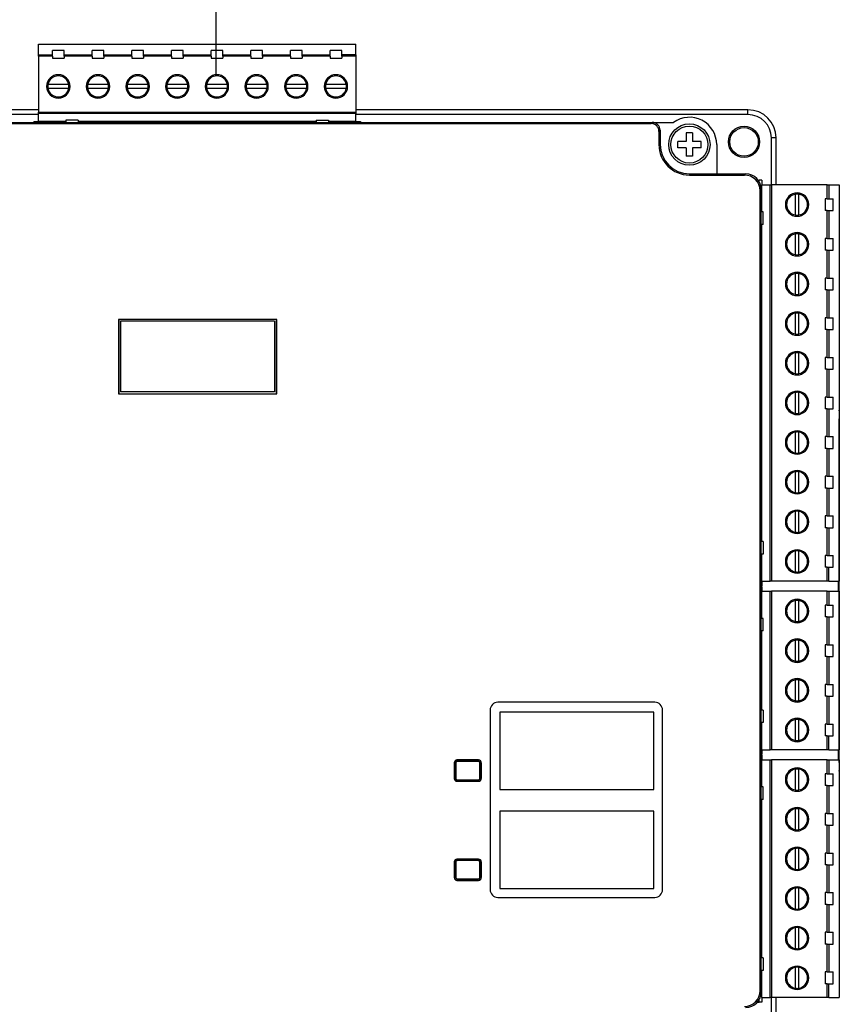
# Model space of a CAD drawing. Header units: millimetres. Extents: x -7023 to 53801, y 9849 to 33561.
# Tile 475 of 537: x 29384 to 29488, y 27009 to 27134. Entities that reach past the tile are written whole.
import ezdxf

# ---------------------------------------------------------------- set-up
doc = ezdxf.new("R2010")
doc.units = ezdxf.units.MM
doc.layers.add('IE_SKD', color=6, linetype='Continuous')

# ---------------------------------------------------------------- blocks, each defined once
blk = doc.blocks.new('Modul kontroli HID X100')
at = {"layer": 'IE_SKD', "linetype": 'Continuous', "lineweight": 25}
for p, q in [((-24081.05, -33184.7), (-24040.41, -33184.7)), ((-24081.05, -33186.05), (-24081.05, -33184.7)), ((-24040.41, -33186.05), (-24040.41, -33184.7)), ((-24081.05, -33186.05), (-24079.26, -33186.05)), ((-24081.05, -33186.23), (-24081.05, -33186.05)), ((-24077.76, -33185.5), (-24079.26, -33185.5)), ((-24079.26, -33186.05), (-24079.26, -33185.5)), ((-24079.26, -33186.23), (-24079.26, -33186.05)), ((-24077.76, -33186.05), (-24077.76, -33185.5)), ((-24077.76, -33186.23), (-24077.76, -33186.05)), ((-24077.76, -33186.05), (-24074.18, -33186.05)), ((-24072.68, -33185.5), (-24074.18, -33185.5)), ((-24074.18, -33186.05), (-24074.18, -33185.5)), ((-24074.18, -33186.23), (-24074.18, -33186.05)), ((-24072.68, -33186.05), (-24072.68, -33185.5)), ((-24072.68, -33186.23), (-24072.68, -33186.05)), ((-24072.68, -33186.05), (-24069.1, -33186.05)), ((-24067.6, -33185.5), (-24069.1, -33185.5)), ((-24069.1, -33186.05), (-24069.1, -33185.5)), ((-24069.1, -33186.23), (-24069.1, -33186.05)), ((-24067.6, -33186.05), (-24067.6, -33185.5)), ((-24067.6, -33186.05), (-24064.02, -33186.05)), ((-24067.6, -33186.23), (-24067.6, -33186.05)), ((-24062.52, -33185.5), (-24064.02, -33185.5)), ((-24064.02, -33186.05), (-24064.02, -33185.5)), ((-24064.02, -33186.23), (-24064.02, -33186.05)), ((-24062.52, -33186.05), (-24062.52, -33185.5)), ((-24062.52, -33186.23), (-24062.52, -33186.05)), ((-24062.52, -33186.05), (-24058.94, -33186.05)), ((-24057.44, -33185.5), (-24058.94, -33185.5)), ((-24058.94, -33186.05), (-24058.94, -33185.5)), ((-24058.94, -33186.23), (-24058.94, -33186.05)), ((-24057.44, -33186.05), (-24057.44, -33185.5)), ((-24057.44, -33186.23), (-24057.44, -33186.05)), ((-24057.44, -33186.05), (-24053.86, -33186.05)), ((-24052.36, -33185.5), (-24053.86, -33185.5)), ((-24053.86, -33186.05), (-24053.86, -33185.5)), ((-24053.86, -33186.23), (-24053.86, -33186.05)), ((-24052.36, -33186.05), (-24052.36, -33185.5)), ((-24052.36, -33186.05), (-24048.78, -33186.05)), ((-24052.36, -33186.23), (-24052.36, -33186.05)), ((-24047.28, -33185.5), (-24048.78, -33185.5)), ((-24048.78, -33186.05), (-24048.78, -33185.5)), ((-24048.78, -33186.23), (-24048.78, -33186.05)), ((-24047.28, -33186.05), (-24047.28, -33185.5)), ((-24047.28, -33186.23), (-24047.28, -33186.05)), ((-24047.28, -33186.05), (-24043.7, -33186.05)), ((-24042.2, -33185.5), (-24043.7, -33185.5)), ((-24043.7, -33186.05), (-24043.7, -33185.5)), ((-24043.7, -33186.23), (-24043.7, -33186.05)), ((-24042.2, -33186.05), (-24042.2, -33185.5)), ((-24042.2, -33186.23), (-24042.2, -33186.05)), ((-24040.41, -33186.05), (-24042.2, -33186.05)), ((-24040.41, -33186.05), (-24040.41, -33186.23)), ((-24081.05, -33186.23), (-24081.05, -33193.38)), ((-24079.26, -33186.23), (-24081.05, -33186.23)), ((-24079.26, -33186.23), (-24079.26, -33186.5)), ((-24079.26, -33186.5), (-24077.76, -33186.5)), ((-24077.76, -33186.23), (-24077.76, -33186.5)), ((-24074.18, -33186.23), (-24077.76, -33186.23)), ((-24074.18, -33186.23), (-24074.18, -33186.5)), ((-24074.18, -33186.5), (-24072.68, -33186.5)), ((-24072.68, -33186.23), (-24072.68, -33186.5)), ((-24069.1, -33186.23), (-24072.68, -33186.23)), ((-24069.1, -33186.23), (-24069.1, -33186.5)), ((-24069.1, -33186.5), (-24067.6, -33186.5)), ((-24067.6, -33186.23), (-24067.6, -33186.5)), ((-24064.02, -33186.23), (-24067.6, -33186.23)), ((-24064.02, -33186.23), (-24064.02, -33186.5)), ((-24064.02, -33186.5), (-24062.52, -33186.5)), ((-24062.52, -33186.23), (-24062.52, -33186.5)), ((-24058.94, -33186.23), (-24062.52, -33186.23)), ((-24058.94, -33186.23), (-24058.94, -33186.5)), ((-24058.94, -33186.5), (-24057.44, -33186.5)), ((-24057.44, -33186.23), (-24057.44, -33186.5)), ((-24053.86, -33186.23), (-24057.44, -33186.23)), ((-24053.86, -33186.23), (-24053.86, -33186.5)), ((-24053.86, -33186.5), (-24052.36, -33186.5)), ((-24052.36, -33186.23), (-24052.36, -33186.5)), ((-24048.78, -33186.23), (-24052.36, -33186.23)), ((-24048.78, -33186.23), (-24048.78, -33186.5)), ((-24048.78, -33186.5), (-24047.28, -33186.5)), ((-24047.28, -33186.23), (-24047.28, -33186.5)), ((-24043.7, -33186.23), (-24047.28, -33186.23)), ((-24043.7, -33186.23), (-24043.7, -33186.5)), ((-24043.7, -33186.5), (-24042.2, -33186.5)), ((-24042.2, -33186.23), (-24042.2, -33186.5)), ((-24040.41, -33186.23), (-24042.2, -33186.23)), ((-24040.41, -33186.23), (-24040.41, -33193.38)), ((-24077.18, -33189.87), (-24079.84, -33189.87)), ((-24072.1, -33189.87), (-24074.76, -33189.87)), ((-24067.02, -33189.87), (-24069.68, -33189.87)), ((-24061.94, -33189.87), (-24064.6, -33189.87)), ((-24056.86, -33189.87), (-24059.52, -33189.87)), ((-24051.78, -33189.87), (-24054.44, -33189.87)), ((-24046.7, -33189.87), (-24049.36, -33189.87)), ((-24041.62, -33189.87), (-24044.28, -33189.87)), ((-24079.84, -33190.33), (-24077.18, -33190.33)), ((-24074.76, -33190.33), (-24072.1, -33190.33)), ((-24069.68, -33190.33), (-24067.02, -33190.33)), ((-24064.6, -33190.33), (-24061.94, -33190.33)), ((-24059.52, -33190.33), (-24056.86, -33190.33)), ((-24054.44, -33190.33), (-24051.78, -33190.33)), ((-24049.36, -33190.33), (-24046.7, -33190.33)), ((-24044.28, -33190.33), (-24041.62, -33190.33)), ((-24081.05, -33193.09), (-24131.17, -33193.09)), ((-24081.05, -33193.7), (-24131.17, -33193.7)), ((-24081.05, -33193.38), (-24040.41, -33193.38)), ((-24081.05, -33193.57), (-24081.05, -33193.38)), ((-24040.41, -33193.57), (-24081.05, -33193.57)), ((-24081.05, -33194.6), (-24081.05, -33193.57)), ((-23990.17, -33193.09), (-24040.41, -33193.09)), ((-24040.41, -33193.38), (-24040.41, -33193.57)), ((-24040.41, -33194.6), (-24040.41, -33193.57)), ((-23990.17, -33193.7), (-24040.41, -33193.7)), ((-23990.17, -33193.7), (-23990.17, -33193.09)), ((-24118.77, -33194.86), (-24002.57, -33194.86)), ((-24105.97, -33194.7), (-24015.37, -33194.7)), ((-24081.65, -33194.6), (-24081.05, -33194.6)), ((-24081.65, -33194.6), (-24081.65, -33194.7)), ((-24077.57, -33194.6), (-24081.05, -33194.6)), ((-24079.39, -33194.6), (-24079.39, -33194.7)), ((-24077.64, -33194.6), (-24077.64, -33194.7)), ((-24075.97, -33194.43), (-24077.57, -33194.43)), ((-24077.57, -33194.43), (-24077.57, -33194.7)), ((-24075.97, -33194.43), (-24075.97, -33194.7)), ((-24045.49, -33194.6), (-24075.97, -33194.6)), ((-24074.31, -33194.6), (-24074.31, -33194.7)), ((-24072.56, -33194.6), (-24072.56, -33194.7)), ((-24069.23, -33194.6), (-24069.23, -33194.7)), ((-24067.48, -33194.6), (-24067.48, -33194.7)), ((-24064.15, -33194.6), (-24064.15, -33194.7)), ((-24062.4, -33194.6), (-24062.4, -33194.7)), ((-24059.07, -33194.6), (-24059.07, -33194.7)), ((-24057.32, -33194.6), (-24057.32, -33194.7)), ((-24053.99, -33194.6), (-24053.99, -33194.7)), ((-24052.24, -33194.6), (-24052.24, -33194.7)), ((-24048.91, -33194.6), (-24048.91, -33194.7)), ((-24047.16, -33194.6), (-24047.16, -33194.7)), ((-24045.49, -33194.43), (-24043.89, -33194.43)), ((-24045.49, -33194.43), (-24045.49, -33194.7)), ((-24043.89, -33194.43), (-24043.89, -33194.7)), ((-24040.41, -33194.6), (-24043.89, -33194.6)), ((-24043.83, -33194.6), (-24043.83, -33194.7)), ((-24042.08, -33194.6), (-24042.08, -33194.7)), ((-24040.41, -33194.6), (-24039.81, -33194.6)), ((-24039.81, -33194.6), (-24039.81, -33194.7)), ((-24015.37, -33194.7), (-24002.42, -33194.7)), ((-24002.57, -33194.86), (-24002.42, -33194.7)), ((-24002.42, -33194.7), (-23999.7, -33194.7)), ((-24001.42, -33195.7), (-24001.57, -33195.86)), ((-24001.57, -33195.86), (-24001.57, -33197.55)), ((-24001.42, -33195.7), (-24001.42, -33197.55)), ((-23997.27, -33196.05), (-23998.07, -33196.05)), ((-23998.07, -33196.05), (-23998.07, -33197.15)), ((-23997.27, -33196.05), (-23997.27, -33197.15)), ((-23998.07, -33197.15), (-23999.17, -33197.15)), ((-23999.17, -33197.95), (-23999.17, -33197.15)), ((-23996.17, -33197.15), (-23997.27, -33197.15)), ((-23996.17, -33197.95), (-23996.17, -33197.15)), ((-23987.17, -33202.7), (-23987.17, -33196.7)), ((-23986.56, -33196.7), (-23987.17, -33196.7)), ((-23986.56, -33202.7), (-23986.56, -33196.7)), ((-24001.42, -33197.55), (-24001.57, -33197.55)), ((-23998.07, -33197.95), (-23999.17, -33197.95)), ((-23998.07, -33197.95), (-23998.07, -33199.05)), ((-23997.27, -33197.95), (-23997.27, -33199.05)), ((-23996.17, -33197.95), (-23997.27, -33197.95)), ((-23994.17, -33197.55), (-23994.17, -33201.3)), ((-23997.27, -33199.05), (-23998.07, -33199.05)), ((-23997.67, -33201.3), (-23997.67, -33201.46)), ((-23997.67, -33201.3), (-23994.17, -33201.3)), ((-23994.17, -33201.3), (-23990.46, -33201.3)), ((-23990.62, -33201.46), (-23990.46, -33201.3)), ((-23997.67, -33201.46), (-23990.62, -33201.46)), ((-23988.87, -33202.1), (-23988.72, -33202.1)), ((-23988.37, -33202.1), (-23988.72, -33202.1)), ((-23988.72, -33202.33), (-23988.72, -33202.1)), ((-23988.37, -33202.1), (-23988.37, -33202.7)), ((-23988.47, -33203.3), (-23988.62, -33203.45)), ((-23988.62, -33305.96), (-23988.62, -33203.45)), ((-23988.47, -33306.11), (-23988.47, -33203.3)), ((-23988.37, -33206.18), (-23988.37, -33202.7)), ((-23988.37, -33202.7), (-23987.34, -33202.7)), ((-23987.34, -33253.5), (-23987.34, -33202.7)), ((-23987.34, -33202.7), (-23987.15, -33202.7)), ((-23987.15, -33202.7), (-23987.15, -33253.5)), ((-23980, -33202.7), (-23987.15, -33202.7)), ((-23980, -33204.49), (-23980, -33202.7)), ((-23980, -33202.7), (-23979.82, -33202.7)), ((-23979.82, -33202.7), (-23979.82, -33204.49)), ((-23979.82, -33202.7), (-23978.47, -33202.7)), ((-23978.47, -33202.7), (-23978.47, -33253.5)), ((-23988.37, -33204.36), (-23988.47, -33204.36)), ((-23984.1, -33203.91), (-23984.1, -33206.57)), ((-23983.64, -33206.57), (-23983.64, -33203.91)), ((-23980, -33204.49), (-23980.27, -33204.49)), ((-23980.27, -33204.49), (-23980.27, -33205.99)), ((-23980, -33204.49), (-23979.82, -33204.49)), ((-23979.82, -33204.49), (-23979.27, -33204.49)), ((-23979.27, -33205.99), (-23979.27, -33204.49)), ((-23988.37, -33206.11), (-23988.47, -33206.11)), ((-23988.2, -33206.18), (-23988.47, -33206.18)), ((-23988.2, -33207.78), (-23988.2, -33206.18)), ((-23980, -33205.99), (-23980.27, -33205.99)), ((-23980, -33209.57), (-23980, -33205.99)), ((-23980, -33205.99), (-23979.82, -33205.99)), ((-23979.82, -33205.99), (-23979.82, -33209.57)), ((-23979.82, -33205.99), (-23979.27, -33205.99)), ((-23988.2, -33207.78), (-23988.47, -33207.78)), ((-23988.37, -33248.42), (-23988.37, -33207.78)), ((-23988.37, -33209.44), (-23988.47, -33209.44)), ((-23984.1, -33208.99), (-23984.1, -33211.65)), ((-23983.64, -33211.65), (-23983.64, -33208.99)), ((-23980, -33209.57), (-23980.27, -33209.57)), ((-23980.27, -33209.57), (-23980.27, -33211.07)), ((-23980, -33209.57), (-23979.82, -33209.57)), ((-23979.82, -33209.57), (-23979.27, -33209.57)), ((-23979.27, -33211.07), (-23979.27, -33209.57)), ((-23988.37, -33211.19), (-23988.47, -33211.19)), ((-23980, -33211.07), (-23980.27, -33211.07)), ((-23980, -33214.65), (-23980, -33211.07)), ((-23980, -33211.07), (-23979.82, -33211.07)), ((-23979.82, -33211.07), (-23979.82, -33214.65)), ((-23979.82, -33211.07), (-23979.27, -33211.07)), ((-23988.37, -33214.52), (-23988.47, -33214.52)), ((-23984.1, -33214.07), (-23984.1, -33216.73)), ((-23983.64, -33216.73), (-23983.64, -33214.07)), ((-23980, -33214.65), (-23980.27, -33214.65)), ((-23980.27, -33214.65), (-23980.27, -33216.15)), ((-23980, -33214.65), (-23979.82, -33214.65)), ((-23979.82, -33214.65), (-23979.27, -33214.65)), ((-23979.27, -33216.15), (-23979.27, -33214.65)), ((-23988.37, -33216.27), (-23988.47, -33216.27)), ((-23980, -33216.15), (-23980.27, -33216.15)), ((-23980, -33219.73), (-23980, -33216.15)), ((-23980, -33216.15), (-23979.82, -33216.15)), ((-23979.82, -33216.15), (-23979.82, -33219.73)), ((-23979.82, -33216.15), (-23979.27, -33216.15)), ((-24050.54, -33219.94), (-24070.79, -33219.94)), ((-24070.79, -33219.94), (-24070.79, -33229.47)), ((-24070.78, -33219.94), (-24070.79, -33219.94)), ((-24050.55, -33219.94), (-24070.78, -33219.94)), ((-24070.78, -33219.94), (-24070.78, -33229.47)), ((-24070.54, -33220.18), (-24070.54, -33229.22)), ((-24050.8, -33220.18), (-24070.54, -33220.18)), ((-24050.8, -33220.18), (-24050.8, -33229.22)), ((-24050.55, -33219.94), (-24050.54, -33219.94)), ((-24050.55, -33229.47), (-24050.55, -33219.94)), ((-24050.54, -33229.47), (-24050.54, -33219.94)), ((-23988.37, -33219.6), (-23988.47, -33219.6)), ((-23984.1, -33219.15), (-23984.1, -33221.81)), ((-23983.64, -33221.81), (-23983.64, -33219.15)), ((-23980, -33219.73), (-23980.27, -33219.73)), ((-23980.27, -33219.73), (-23980.27, -33221.23)), ((-23980, -33219.73), (-23979.82, -33219.73)), ((-23979.82, -33219.73), (-23979.27, -33219.73)), ((-23979.27, -33221.23), (-23979.27, -33219.73)), ((-23988.37, -33221.35), (-23988.47, -33221.35)), ((-23980, -33221.23), (-23980.27, -33221.23)), ((-23980, -33224.81), (-23980, -33221.23)), ((-23980, -33221.23), (-23979.82, -33221.23)), ((-23979.82, -33221.23), (-23979.82, -33224.81)), ((-23979.82, -33221.23), (-23979.27, -33221.23)), ((-23988.37, -33224.68), (-23988.47, -33224.68)), ((-23984.1, -33224.23), (-23984.1, -33226.89)), ((-23983.64, -33226.89), (-23983.64, -33224.23)), ((-23980, -33224.81), (-23980.27, -33224.81)), ((-23980.27, -33224.81), (-23980.27, -33226.31)), ((-23980, -33224.81), (-23979.82, -33224.81)), ((-23979.82, -33224.81), (-23979.27, -33224.81)), ((-23979.27, -33226.31), (-23979.27, -33224.81)), ((-23988.37, -33226.43), (-23988.47, -33226.43)), ((-23980, -33226.31), (-23980.27, -33226.31)), ((-23980, -33229.89), (-23980, -33226.31)), ((-23980, -33226.31), (-23979.82, -33226.31)), ((-23979.82, -33226.31), (-23979.82, -33229.89)), ((-23979.82, -33226.31), (-23979.27, -33226.31)), ((-24070.79, -33229.47), (-24050.54, -33229.47)), ((-24070.78, -33229.47), (-24070.79, -33229.47)), ((-24070.78, -33229.47), (-24050.55, -33229.47)), ((-24050.8, -33229.22), (-24070.54, -33229.22)), ((-24050.55, -33229.47), (-24050.54, -33229.47)), ((-23988.37, -33229.76), (-23988.47, -33229.76)), ((-23984.1, -33229.31), (-23984.1, -33231.97)), ((-23983.64, -33231.97), (-23983.64, -33229.31)), ((-23980, -33229.89), (-23980.27, -33229.89)), ((-23980.27, -33229.89), (-23980.27, -33231.39)), ((-23980, -33229.89), (-23979.82, -33229.89)), ((-23979.82, -33229.89), (-23979.27, -33229.89)), ((-23979.27, -33231.39), (-23979.27, -33229.89)), ((-23988.37, -33231.51), (-23988.47, -33231.51)), ((-23980, -33231.39), (-23980.27, -33231.39)), ((-23980, -33234.97), (-23980, -33231.39)), ((-23980, -33231.39), (-23979.82, -33231.39)), ((-23979.82, -33231.39), (-23979.82, -33234.97)), ((-23979.82, -33231.39), (-23979.27, -33231.39)), ((-23978.47, -33231.7), (-23978.47, -33232.7)), ((-23978.47, -33231.7), (-23978.47, -33231.7)), ((-23978.47, -33276.7), (-23978.47, -33232.7)), ((-23988.37, -33234.84), (-23988.47, -33234.84)), ((-23984.1, -33234.39), (-23984.1, -33237.05)), ((-23983.64, -33237.05), (-23983.64, -33234.39)), ((-23980, -33234.97), (-23980.27, -33234.97)), ((-23980.27, -33234.97), (-23980.27, -33236.47)), ((-23980, -33234.97), (-23979.82, -33234.97)), ((-23979.82, -33234.97), (-23979.27, -33234.97)), ((-23979.27, -33236.47), (-23979.27, -33234.97)), ((-23988.37, -33236.59), (-23988.47, -33236.59)), ((-23980, -33236.47), (-23980.27, -33236.47)), ((-23980, -33240.05), (-23980, -33236.47)), ((-23980, -33236.47), (-23979.82, -33236.47)), ((-23979.82, -33236.47), (-23979.82, -33240.05)), ((-23979.82, -33236.47), (-23979.27, -33236.47)), ((-23988.37, -33239.92), (-23988.47, -33239.92)), ((-23984.1, -33239.47), (-23984.1, -33242.13)), ((-23983.64, -33242.13), (-23983.64, -33239.47)), ((-23980, -33240.05), (-23980.27, -33240.05)), ((-23980.27, -33240.05), (-23980.27, -33241.55)), ((-23980, -33240.05), (-23979.82, -33240.05)), ((-23979.82, -33240.05), (-23979.27, -33240.05)), ((-23979.27, -33241.55), (-23979.27, -33240.05)), ((-23988.37, -33241.67), (-23988.47, -33241.67)), ((-23980, -33241.55), (-23980.27, -33241.55)), ((-23980, -33245.13), (-23980, -33241.55)), ((-23980, -33241.55), (-23979.82, -33241.55)), ((-23979.82, -33241.55), (-23979.82, -33245.13)), ((-23979.82, -33241.55), (-23979.27, -33241.55)), ((-23988.37, -33245), (-23988.47, -33245)), ((-23984.1, -33244.55), (-23984.1, -33247.21)), ((-23983.64, -33247.21), (-23983.64, -33244.55)), ((-23980, -33245.13), (-23980.27, -33245.13)), ((-23980.27, -33245.13), (-23980.27, -33246.63)), ((-23980, -33245.13), (-23979.82, -33245.13)), ((-23979.82, -33245.13), (-23979.27, -33245.13)), ((-23979.27, -33246.63), (-23979.27, -33245.13)), ((-23980, -33246.63), (-23980.27, -33246.63)), ((-23980, -33250.21), (-23980, -33246.63)), ((-23980, -33246.63), (-23979.82, -33246.63)), ((-23979.82, -33246.63), (-23979.82, -33250.21)), ((-23979.82, -33246.63), (-23979.27, -33246.63)), ((-23988.37, -33246.75), (-23988.47, -33246.75)), ((-23988.2, -33248.42), (-23988.47, -33248.42)), ((-23988.2, -33248.42), (-23988.2, -33250.02)), ((-23988.2, -33250.02), (-23988.47, -33250.02)), ((-23988.37, -33250.08), (-23988.47, -33250.08)), ((-23988.37, -33253.5), (-23988.37, -33250.02)), ((-23984.1, -33249.63), (-23984.1, -33252.29)), ((-23983.64, -33252.29), (-23983.64, -33249.63)), ((-23980, -33250.21), (-23980.27, -33250.21)), ((-23980.27, -33250.21), (-23980.27, -33251.71)), ((-23980, -33250.21), (-23979.82, -33250.21)), ((-23979.82, -33250.21), (-23979.27, -33250.21)), ((-23979.27, -33251.71), (-23979.27, -33250.21)), ((-23980, -33251.71), (-23980.27, -33251.71)), ((-23980, -33253.5), (-23980, -33251.71)), ((-23980, -33251.71), (-23979.82, -33251.71)), ((-23979.82, -33253.5), (-23979.82, -33251.71)), ((-23979.82, -33251.71), (-23979.27, -33251.71)), ((-23988.37, -33251.83), (-23988.47, -33251.83)), ((-23988.37, -33254.1), (-23988.47, -33254.1)), ((-23988.37, -33254.17), (-23988.47, -33254.17)), ((-23988.37, -33253.5), (-23987.34, -33253.5)), ((-23988.37, -33253.5), (-23988.37, -33254.1)), ((-23988.37, -33254.17), (-23988.37, -33254.77)), ((-23987.15, -33253.5), (-23987.34, -33253.5)), ((-23980, -33253.5), (-23987.15, -33253.5)), ((-23979.82, -33253.5), (-23980, -33253.5)), ((-23979.82, -33253.5), (-23978.47, -33253.5)), ((-23978.59, -33253.5), (-23978.59, -33254.77)), ((-23988.37, -33258.25), (-23988.37, -33254.77)), ((-23988.37, -33254.77), (-23987.34, -33254.77)), ((-23987.34, -33275.09), (-23987.34, -33254.77)), ((-23987.34, -33254.77), (-23987.15, -33254.77)), ((-23987.15, -33254.77), (-23987.15, -33275.09)), ((-23980, -33254.77), (-23987.15, -33254.77)), ((-23980, -33256.56), (-23980, -33254.77)), ((-23980, -33254.77), (-23979.82, -33254.77)), ((-23979.82, -33254.77), (-23979.82, -33256.56)), ((-23979.82, -33254.77), (-23978.47, -33254.77)), ((-23978.47, -33254.77), (-23978.47, -33275.09)), ((-23988.37, -33256.43), (-23988.47, -33256.43)), ((-23984.1, -33255.98), (-23984.1, -33258.64)), ((-23983.64, -33258.64), (-23983.64, -33255.98)), ((-23980, -33256.56), (-23980.27, -33256.56)), ((-23980.27, -33256.56), (-23980.27, -33258.06)), ((-23980, -33256.56), (-23979.82, -33256.56)), ((-23979.82, -33256.56), (-23979.27, -33256.56)), ((-23979.27, -33258.06), (-23979.27, -33256.56)), ((-23980, -33258.06), (-23980.27, -33258.06)), ((-23980, -33261.64), (-23980, -33258.06)), ((-23980, -33258.06), (-23979.82, -33258.06)), ((-23979.82, -33258.06), (-23979.82, -33261.64)), ((-23979.82, -33258.06), (-23979.27, -33258.06)), ((-23988.37, -33258.18), (-23988.47, -33258.18)), ((-23988.2, -33258.25), (-23988.47, -33258.25)), ((-23988.2, -33259.85), (-23988.2, -33258.25)), ((-23988.2, -33259.85), (-23988.47, -33259.85)), ((-23988.37, -33270.01), (-23988.37, -33259.85)), ((-23988.37, -33261.51), (-23988.47, -33261.51)), ((-23984.1, -33261.06), (-23984.1, -33263.72)), ((-23983.64, -33263.72), (-23983.64, -33261.06)), ((-23980, -33261.64), (-23980.27, -33261.64)), ((-23980.27, -33261.64), (-23980.27, -33263.14)), ((-23980, -33261.64), (-23979.82, -33261.64)), ((-23979.82, -33261.64), (-23979.27, -33261.64)), ((-23979.27, -33263.14), (-23979.27, -33261.64)), ((-23988.37, -33263.26), (-23988.47, -33263.26)), ((-23980, -33263.14), (-23980.27, -33263.14)), ((-23980, -33266.72), (-23980, -33263.14)), ((-23980, -33263.14), (-23979.82, -33263.14)), ((-23979.82, -33263.14), (-23979.82, -33266.72)), ((-23979.82, -33263.14), (-23979.27, -33263.14)), ((-23988.37, -33266.59), (-23988.47, -33266.59)), ((-23984.1, -33266.14), (-23984.1, -33268.8)), ((-23983.64, -33268.8), (-23983.64, -33266.14)), ((-23980, -33266.72), (-23980.27, -33266.72)), ((-23980.27, -33266.72), (-23980.27, -33268.22)), ((-23980, -33266.72), (-23979.82, -33266.72)), ((-23979.82, -33266.72), (-23979.27, -33266.72)), ((-23979.27, -33268.22), (-23979.27, -33266.72)), ((-24002.1, -33269), (-24022.2, -33269)), ((-23988.37, -33268.34), (-23988.47, -33268.34)), ((-23980, -33268.22), (-23980.27, -33268.22)), ((-23980, -33271.8), (-23980, -33268.22)), ((-23980, -33268.22), (-23979.82, -33268.22)), ((-23979.82, -33268.22), (-23979.82, -33271.8)), ((-23979.82, -33268.22), (-23979.27, -33268.22)), ((-24023.2, -33270), (-24023.2, -33293)), ((-24002.24, -33270.26), (-24021.94, -33270.26)), ((-24021.94, -33270.26), (-24021.94, -33280.16)), ((-24002.24, -33280.16), (-24002.24, -33270.26)), ((-24001.1, -33293), (-24001.1, -33270)), ((-23988.2, -33270.01), (-23988.47, -33270.01)), ((-23988.2, -33270.01), (-23988.2, -33271.61)), ((-23988.2, -33271.61), (-23988.47, -33271.61)), ((-23988.37, -33271.67), (-23988.47, -33271.67)), ((-23988.37, -33275.09), (-23988.37, -33271.61)), ((-23984.1, -33271.22), (-23984.1, -33273.88)), ((-23983.64, -33273.88), (-23983.64, -33271.22)), ((-23980, -33271.8), (-23980.27, -33271.8)), ((-23980.27, -33271.8), (-23980.27, -33273.3)), ((-23980, -33271.8), (-23979.82, -33271.8)), ((-23979.82, -33271.8), (-23979.27, -33271.8)), ((-23979.27, -33273.3), (-23979.27, -33271.8)), ((-23988.37, -33273.42), (-23988.47, -33273.42)), ((-23980, -33273.3), (-23980.27, -33273.3)), ((-23980, -33275.09), (-23980, -33273.3)), ((-23980, -33273.3), (-23979.82, -33273.3)), ((-23979.82, -33275.09), (-23979.82, -33273.3)), ((-23979.82, -33273.3), (-23979.27, -33273.3)), ((-23988.37, -33275.69), (-23988.47, -33275.69)), ((-23988.37, -33275.09), (-23987.34, -33275.09)), ((-23988.37, -33275.09), (-23988.37, -33275.69)), ((-23987.15, -33275.09), (-23987.34, -33275.09)), ((-23980, -33275.09), (-23987.15, -33275.09)), ((-23979.82, -33275.09), (-23980, -33275.09)), ((-23979.82, -33275.09), (-23978.47, -33275.09)), ((-23978.59, -33275.09), (-23978.59, -33276.36)), ((-24027.8, -33276.75), (-24027.8, -33278.76)), ((-24027.6, -33276.75), (-24027.64, -33276.75)), ((-24027.64, -33276.75), (-24027.64, -33278.76)), ((-24027.6, -33276.75), (-24027.6, -33278.76)), ((-24024.68, -33276.39), (-24027.44, -33276.39)), ((-24027.44, -33276.55), (-24027.44, -33276.59)), ((-24024.68, -33276.55), (-24027.44, -33276.55)), ((-24024.68, -33276.59), (-24027.44, -33276.59)), ((-24024.68, -33276.59), (-24024.68, -33276.55)), ((-24024.48, -33276.75), (-24024.52, -33276.75)), ((-24024.52, -33278.76), (-24024.52, -33276.75)), ((-24024.48, -33278.76), (-24024.48, -33276.75)), ((-24024.32, -33278.76), (-24024.32, -33276.75)), ((-23988.37, -33275.76), (-23988.47, -33275.76)), ((-23988.37, -33275.76), (-23988.37, -33276.36)), ((-23988.37, -33279.84), (-23988.37, -33276.36)), ((-23988.37, -33276.36), (-23987.34, -33276.36)), ((-23987.34, -33306.84), (-23987.34, -33276.36)), ((-23987.34, -33276.36), (-23987.15, -33276.36)), ((-23987.15, -33276.36), (-23987.15, -33306.84)), ((-23980, -33276.36), (-23987.15, -33276.36)), ((-23980, -33278.15), (-23980, -33276.36)), ((-23980, -33276.36), (-23979.82, -33276.36)), ((-23979.82, -33276.36), (-23979.82, -33278.15)), ((-23979.82, -33276.36), (-23978.47, -33276.36)), ((-23978.47, -33276.36), (-23978.47, -33306.84)), ((-23978.47, -33276.7), (-23978.47, -33277.7)), ((-23988.37, -33278.02), (-23988.47, -33278.02)), ((-23984.1, -33277.57), (-23984.1, -33280.23)), ((-23983.64, -33280.23), (-23983.64, -33277.57)), ((-23980, -33278.15), (-23980.27, -33278.15)), ((-23980.27, -33278.15), (-23980.27, -33279.65)), ((-23980, -33278.15), (-23979.82, -33278.15)), ((-23979.82, -33278.15), (-23979.27, -33278.15)), ((-23979.27, -33279.65), (-23979.27, -33278.15)), ((-23978.47, -33277.7), (-23978.47, -33277.7)), ((-24027.64, -33278.76), (-24027.6, -33278.76)), ((-24027.44, -33278.92), (-24024.68, -33278.92)), ((-24027.44, -33278.92), (-24027.44, -33278.96)), ((-24027.4, -33278.99), (-24027.44, -33278.96)), ((-24027.44, -33278.96), (-24027.44, -33279.12)), ((-24027.44, -33279.12), (-24024.68, -33279.12)), ((-24027.4, -33278.99), (-24024.71, -33278.99)), ((-24027.4, -33279.12), (-24027.4, -33278.99)), ((-24024.71, -33278.99), (-24024.68, -33278.96)), ((-24024.71, -33278.99), (-24024.71, -33279.12)), ((-24024.68, -33278.96), (-24024.68, -33278.92)), ((-24024.68, -33279.12), (-24024.68, -33278.96)), ((-24024.52, -33278.76), (-24024.48, -33278.76)), ((-24021.94, -33280.16), (-24002.24, -33280.16)), ((-23988.37, -33279.77), (-23988.47, -33279.77)), ((-23988.2, -33279.84), (-23988.47, -33279.84)), ((-23988.2, -33281.44), (-23988.2, -33279.84)), ((-23980, -33279.65), (-23980.27, -33279.65)), ((-23980, -33283.23), (-23980, -33279.65)), ((-23980, -33279.65), (-23979.82, -33279.65)), ((-23979.82, -33279.65), (-23979.82, -33283.23)), ((-23979.82, -33279.65), (-23979.27, -33279.65)), ((-23988.2, -33281.44), (-23988.47, -33281.44)), ((-23988.37, -33301.76), (-23988.37, -33281.44)), ((-24002.24, -33282.96), (-24021.94, -33282.96)), ((-24021.94, -33282.96), (-24021.94, -33292.86)), ((-24002.24, -33292.86), (-24002.24, -33282.96)), ((-23988.37, -33283.1), (-23988.47, -33283.1)), ((-23984.1, -33282.65), (-23984.1, -33285.31)), ((-23983.64, -33285.31), (-23983.64, -33282.65)), ((-23980, -33283.23), (-23980.27, -33283.23)), ((-23980.27, -33283.23), (-23980.27, -33284.73)), ((-23980, -33283.23), (-23979.82, -33283.23)), ((-23979.82, -33283.23), (-23979.27, -33283.23)), ((-23979.27, -33284.73), (-23979.27, -33283.23)), ((-23988.37, -33284.85), (-23988.47, -33284.85)), ((-23980, -33284.73), (-23980.27, -33284.73)), ((-23980, -33288.31), (-23980, -33284.73)), ((-23980, -33284.73), (-23979.82, -33284.73)), ((-23979.82, -33284.73), (-23979.82, -33288.31)), ((-23979.82, -33284.73), (-23979.27, -33284.73)), ((-23988.37, -33288.18), (-23988.47, -33288.18)), ((-23984.1, -33287.73), (-23984.1, -33290.39)), ((-23983.64, -33290.39), (-23983.64, -33287.73)), ((-23980, -33288.31), (-23980.27, -33288.31)), ((-23980.27, -33288.31), (-23980.27, -33289.81)), ((-23980, -33288.31), (-23979.82, -33288.31)), ((-23979.82, -33288.31), (-23979.27, -33288.31)), ((-23979.27, -33289.81), (-23979.27, -33288.31)), ((-24027.8, -33289.45), (-24027.8, -33291.46)), ((-24027.6, -33289.45), (-24027.64, -33289.45)), ((-24027.64, -33289.45), (-24027.64, -33291.46)), ((-24027.6, -33289.45), (-24027.6, -33291.46)), ((-24027.44, -33289.09), (-24027.44, -33289.25)), ((-24024.68, -33289.09), (-24027.44, -33289.09)), ((-24027.4, -33289.22), (-24027.44, -33289.25)), ((-24027.44, -33289.25), (-24027.44, -33289.29)), ((-24024.68, -33289.29), (-24027.44, -33289.29)), ((-24027.4, -33289.22), (-24027.4, -33289.09)), ((-24024.71, -33289.22), (-24027.4, -33289.22)), ((-24024.71, -33289.09), (-24024.71, -33289.22)), ((-24024.71, -33289.22), (-24024.68, -33289.25)), ((-24024.68, -33289.25), (-24024.68, -33289.09)), ((-24024.68, -33289.29), (-24024.68, -33289.25)), ((-24024.48, -33289.45), (-24024.52, -33289.45)), ((-24024.52, -33291.46), (-24024.52, -33289.45)), ((-24024.48, -33291.46), (-24024.48, -33289.45)), ((-24024.32, -33291.46), (-24024.32, -33289.45)), ((-23988.37, -33289.93), (-23988.47, -33289.93)), ((-23980, -33289.81), (-23980.27, -33289.81)), ((-23980, -33293.39), (-23980, -33289.81)), ((-23980, -33289.81), (-23979.82, -33289.81)), ((-23979.82, -33289.81), (-23979.82, -33293.39)), ((-23979.82, -33289.81), (-23979.27, -33289.81)), ((-24027.64, -33291.46), (-24027.6, -33291.46)), ((-24027.44, -33291.62), (-24024.68, -33291.62)), ((-24027.44, -33291.62), (-24027.44, -33291.66)), ((-24027.44, -33291.66), (-24024.68, -33291.66)), ((-24027.44, -33291.82), (-24024.68, -33291.82)), ((-24024.68, -33291.66), (-24024.68, -33291.62)), ((-24024.52, -33291.46), (-24024.48, -33291.46)), ((-24021.94, -33292.86), (-24002.24, -33292.86)), ((-23988.37, -33293.26), (-23988.47, -33293.26)), ((-23984.1, -33292.81), (-23984.1, -33295.47)), ((-23983.64, -33295.47), (-23983.64, -33292.81)), ((-23980, -33293.39), (-23980.27, -33293.39)), ((-23980.27, -33293.39), (-23980.27, -33294.89)), ((-23980, -33293.39), (-23979.82, -33293.39)), ((-23979.82, -33293.39), (-23979.27, -33293.39)), ((-23979.27, -33294.89), (-23979.27, -33293.39)), ((-24022.2, -33294), (-24002.1, -33294)), ((-23988.37, -33295.01), (-23988.47, -33295.01)), ((-23980, -33294.89), (-23980.27, -33294.89)), ((-23980, -33298.47), (-23980, -33294.89)), ((-23980, -33294.89), (-23979.82, -33294.89)), ((-23979.82, -33294.89), (-23979.82, -33298.47)), ((-23979.82, -33294.89), (-23979.27, -33294.89)), ((-23988.37, -33298.34), (-23988.47, -33298.34)), ((-23984.1, -33297.89), (-23984.1, -33300.55)), ((-23983.64, -33300.55), (-23983.64, -33297.89)), ((-23980, -33298.47), (-23980.27, -33298.47)), ((-23980.27, -33298.47), (-23980.27, -33299.97)), ((-23980, -33298.47), (-23979.82, -33298.47)), ((-23979.82, -33298.47), (-23979.27, -33298.47)), ((-23979.27, -33299.97), (-23979.27, -33298.47)), ((-23988.37, -33300.09), (-23988.47, -33300.09)), ((-23980, -33299.97), (-23980.27, -33299.97)), ((-23980, -33303.55), (-23980, -33299.97)), ((-23980, -33299.97), (-23979.82, -33299.97)), ((-23979.82, -33299.97), (-23979.82, -33303.55)), ((-23979.82, -33299.97), (-23979.27, -33299.97)), ((-23988.2, -33301.76), (-23988.47, -33301.76)), ((-23988.2, -33301.76), (-23988.2, -33303.36)), ((-23988.2, -33303.36), (-23988.47, -33303.36)), ((-23988.37, -33303.42), (-23988.47, -33303.42)), ((-23988.37, -33306.84), (-23988.37, -33303.36)), ((-23984.1, -33302.97), (-23984.1, -33305.63)), ((-23983.64, -33305.63), (-23983.64, -33302.97)), ((-23980, -33303.55), (-23980.27, -33303.55)), ((-23980.27, -33303.55), (-23980.27, -33305.05)), ((-23980, -33303.55), (-23979.82, -33303.55)), ((-23979.82, -33303.55), (-23979.27, -33303.55)), ((-23979.27, -33305.05), (-23979.27, -33303.55)), ((-23988.62, -33305.96), (-23988.47, -33306.11)), ((-23988.37, -33305.17), (-23988.47, -33305.17)), ((-23980, -33305.05), (-23980.27, -33305.05)), ((-23980, -33306.84), (-23980, -33305.05)), ((-23980, -33305.05), (-23979.82, -33305.05)), ((-23979.82, -33306.84), (-23979.82, -33305.05)), ((-23979.82, -33305.05), (-23979.27, -33305.05)), ((-23988.72, -33307.44), (-23988.72, -33307.08)), ((-23988.37, -33306.84), (-23987.34, -33306.84)), ((-23988.37, -33306.84), (-23988.37, -33307.44)), ((-23987.15, -33306.84), (-23987.34, -33306.84)), ((-23987.17, -33312.7), (-23987.17, -33306.84)), ((-23980, -33306.84), (-23987.15, -33306.84)), ((-23986.56, -33312.7), (-23986.56, -33306.84)), ((-23979.82, -33306.84), (-23980, -33306.84)), ((-23979.82, -33306.84), (-23978.47, -33306.84)), ((-23988.97, -33307.44), (-23988.72, -33307.44)), ((-23988.37, -33307.44), (-23988.72, -33307.44))]:
    blk.add_line(p, q, dxfattribs=at)
for centre, radius in [((-23997.67, -33197.55), 2.65), ((-23997.67, -33197.55), 2.37), ((-23990.67, -33197.2), 2), ((-23990.67, -33197.2), 1.83)]:
    blk.add_circle(centre, radius, dxfattribs=at)
for centre, radius, start, end in [((-24078.51, -33190.1), 1.5, 0, 180), ((-24073.43, -33190.1), 1.5, 0, 180), ((-24068.35, -33190.1), 1.5, 0, 180), ((-24063.27, -33190.1), 1.5, 0, 180), ((-24058.19, -33190.1), 1.5, 0, 180), ((-24053.11, -33190.1), 1.5, 0, 180), ((-24048.03, -33190.1), 1.5, 0, 180), ((-24042.95, -33190.1), 1.5, 0, 180), ((-24078.51, -33190.1), 1.35, 170.2055, 180), ((-24078.51, -33190.1), 1.35, 9.7945, 170.2055), ((-24078.51, -33190.1), 1.35, 0, 9.7945), ((-24073.43, -33190.1), 1.35, 170.2055, 180), ((-24073.43, -33190.1), 1.35, 9.7945, 170.2055), ((-24073.43, -33190.1), 1.35, 0, 9.7945), ((-24068.35, -33190.1), 1.35, 170.2055, 180), ((-24068.35, -33190.1), 1.35, 9.7945, 170.2055), ((-24068.35, -33190.1), 1.35, 0, 9.7945), ((-24063.27, -33190.1), 1.35, 170.2055, 180), ((-24063.27, -33190.1), 1.35, 9.7945, 170.2055), ((-24063.27, -33190.1), 1.35, 0, 9.7945), ((-24058.19, -33190.1), 1.35, 170.2055, 180), ((-24058.19, -33190.1), 1.35, 9.7945, 170.2055), ((-24058.19, -33190.1), 1.35, 0, 9.7945), ((-24053.11, -33190.1), 1.35, 170.2055, 180), ((-24053.11, -33190.1), 1.35, 9.7945, 170.2055), ((-24053.11, -33190.1), 1.35, 0, 9.7945), ((-24048.03, -33190.1), 1.35, 170.2055, 180), ((-24048.03, -33190.1), 1.35, 9.7945, 170.2055), ((-24048.03, -33190.1), 1.35, 0, 9.7945), ((-24042.95, -33190.1), 1.35, 170.2055, 180), ((-24042.95, -33190.1), 1.35, 9.7945, 170.2055), ((-24042.95, -33190.1), 1.35, 0, 9.7945), ((-24078.51, -33190.1), 1.5, 180, 0), ((-24078.51, -33190.1), 1.35, 180, 189.7945), ((-24078.51, -33190.1), 1.35, 189.7945, 350.2055), ((-24078.51, -33190.1), 1.35, 350.2055, 0), ((-24073.43, -33190.1), 1.5, 180, 0), ((-24073.43, -33190.1), 1.35, 180, 189.7945), ((-24073.43, -33190.1), 1.35, 189.7945, 350.2055), ((-24073.43, -33190.1), 1.35, 350.2055, 0), ((-24068.35, -33190.1), 1.5, 180, 0), ((-24068.35, -33190.1), 1.35, 180, 189.7945), ((-24068.35, -33190.1), 1.35, 189.7945, 350.2055), ((-24068.35, -33190.1), 1.35, 350.2055, 0), ((-24063.27, -33190.1), 1.5, 180, 0), ((-24063.27, -33190.1), 1.35, 180, 189.7945), ((-24063.27, -33190.1), 1.35, 189.7945, 350.2055), ((-24063.27, -33190.1), 1.35, 350.2055, 0), ((-24058.19, -33190.1), 1.5, 180, 0), ((-24058.19, -33190.1), 1.35, 180, 189.7945), ((-24058.19, -33190.1), 1.35, 189.7945, 350.2055), ((-24058.19, -33190.1), 1.35, 350.2055, 0), ((-24053.11, -33190.1), 1.5, 180, 0), ((-24053.11, -33190.1), 1.35, 180, 189.7945), ((-24053.11, -33190.1), 1.35, 189.7945, 350.2055), ((-24053.11, -33190.1), 1.35, 350.2055, 0), ((-24048.03, -33190.1), 1.5, 180, 0), ((-24048.03, -33190.1), 1.35, 180, 189.7945), ((-24048.03, -33190.1), 1.35, 189.7945, 350.2055), ((-24048.03, -33190.1), 1.35, 350.2055, 0), ((-24042.95, -33190.1), 1.5, 180, 0), ((-24042.95, -33190.1), 1.35, 180, 189.7945), ((-24042.95, -33190.1), 1.35, 189.7945, 350.2055), ((-24042.95, -33190.1), 1.35, 350.2055, 0), ((-23990.17, -33196.7), 3.61, 0, 90), ((-23990.17, -33196.7), 3, 0, 90), ((-23997.67, -33197.55), 3.5, 0, 125.4832), ((-23997.67, -33197.55), 3.9, 180, 270), ((-23997.67, -33197.55), 3.75, 180, 270), ((-23983.87, -33205.24), 1.5, 90, 270), ((-23983.87, -33205.24), 1.5, 270, 90), ((-23983.87, -33205.24), 1.35, 99.7945, 260.2055), ((-23983.87, -33205.24), 1.35, 90, 99.7945), ((-23983.87, -33205.24), 1.35, 80.2055, 90), ((-23983.87, -33205.24), 1.35, 279.7945, 80.2055), ((-23983.87, -33205.24), 1.35, 260.2055, 270), ((-23983.87, -33205.24), 1.35, 270, 279.7945), ((-23983.87, -33210.32), 1.5, 90, 270), ((-23983.87, -33210.32), 1.5, 270, 90), ((-23983.87, -33210.32), 1.35, 99.7945, 260.2055), ((-23983.87, -33210.32), 1.35, 90, 99.7945), ((-23983.87, -33210.32), 1.35, 80.2055, 90), ((-23983.87, -33210.32), 1.35, 279.7945, 80.2055), ((-23983.87, -33210.32), 1.35, 260.2055, 270), ((-23983.87, -33210.32), 1.35, 270, 279.7945), ((-23983.87, -33215.4), 1.5, 90, 270), ((-23983.87, -33215.4), 1.5, 270, 90), ((-23983.87, -33215.4), 1.35, 99.7945, 260.2055), ((-23983.87, -33215.4), 1.35, 90, 99.7945), ((-23983.87, -33215.4), 1.35, 80.2055, 90), ((-23983.87, -33215.4), 1.35, 279.7945, 80.2055), ((-23983.87, -33215.4), 1.35, 260.2055, 270), ((-23983.87, -33215.4), 1.35, 270, 279.7945), ((-23983.87, -33220.48), 1.5, 90, 270), ((-23983.87, -33220.48), 1.5, 270, 90), ((-23983.87, -33220.48), 1.35, 99.7945, 260.2055), ((-23983.87, -33220.48), 1.35, 90, 99.7945), ((-23983.87, -33220.48), 1.35, 80.2055, 90), ((-23983.87, -33220.48), 1.35, 279.7945, 80.2055), ((-23983.87, -33220.48), 1.35, 260.2055, 270), ((-23983.87, -33220.48), 1.35, 270, 279.7945), ((-23983.87, -33225.56), 1.5, 90, 270), ((-23983.87, -33225.56), 1.35, 99.7945, 260.2055), ((-23983.87, -33225.56), 1.35, 90, 99.7945), ((-23983.87, -33225.56), 1.5, 270, 90), ((-23983.87, -33225.56), 1.35, 80.2055, 90), ((-23983.87, -33225.56), 1.35, 279.7945, 80.2055), ((-23983.87, -33225.56), 1.35, 260.2055, 270), ((-23983.87, -33225.56), 1.35, 270, 279.7945), ((-23983.87, -33230.64), 1.5, 90, 270), ((-23983.87, -33230.64), 1.35, 99.7945, 260.2055), ((-23983.87, -33230.64), 1.35, 90, 99.7945), ((-23983.87, -33230.64), 1.5, 270, 90), ((-23983.87, -33230.64), 1.35, 80.2055, 90), ((-23983.87, -33230.64), 1.35, 279.7945, 80.2055), ((-23983.87, -33230.64), 1.35, 260.2055, 270), ((-23983.87, -33230.64), 1.35, 270, 279.7945), ((-23983.87, -33235.72), 1.5, 90, 270), ((-23983.87, -33235.72), 1.35, 99.7945, 260.2055), ((-23983.87, -33235.72), 1.35, 90, 99.7945), ((-23983.87, -33235.72), 1.5, 270, 90), ((-23983.87, -33235.72), 1.35, 80.2055, 90), ((-23983.87, -33235.72), 1.35, 279.7945, 80.2055), ((-23983.87, -33235.72), 1.35, 260.2055, 270), ((-23983.87, -33235.72), 1.35, 270, 279.7945), ((-23983.87, -33240.8), 1.5, 90, 270), ((-23983.87, -33240.8), 1.35, 99.7945, 260.2055), ((-23983.87, -33240.8), 1.35, 90, 99.7945), ((-23983.87, -33240.8), 1.5, 270, 90), ((-23983.87, -33240.8), 1.35, 80.2055, 90), ((-23983.87, -33240.8), 1.35, 279.7945, 80.2055), ((-23983.87, -33240.8), 1.35, 260.2055, 270), ((-23983.87, -33240.8), 1.35, 270, 279.7945), ((-23983.87, -33245.88), 1.5, 90, 270), ((-23983.87, -33245.88), 1.35, 99.7945, 260.2055), ((-23983.87, -33245.88), 1.35, 90, 99.7945), ((-23983.87, -33245.88), 1.5, 270, 90), ((-23983.87, -33245.88), 1.35, 80.2055, 90), ((-23983.87, -33245.88), 1.35, 279.7945, 80.2055), ((-23983.87, -33245.88), 1.35, 260.2055, 270), ((-23983.87, -33245.88), 1.35, 270, 279.7945), ((-23983.87, -33250.96), 1.5, 90, 270), ((-23983.87, -33250.96), 1.35, 99.7945, 260.2055), ((-23983.87, -33250.96), 1.35, 90, 99.7945), ((-23983.87, -33250.96), 1.5, 270, 90), ((-23983.87, -33250.96), 1.35, 80.2055, 90), ((-23983.87, -33250.96), 1.35, 279.7945, 80.2055), ((-23983.87, -33250.96), 1.35, 260.2055, 270), ((-23983.87, -33250.96), 1.35, 270, 279.7945), ((-23983.87, -33257.31), 1.5, 90, 270), ((-23983.87, -33257.31), 1.35, 99.7945, 260.2055), ((-23983.87, -33257.31), 1.35, 90, 99.7945), ((-23983.87, -33257.31), 1.5, 270, 90), ((-23983.87, -33257.31), 1.35, 80.2055, 90), ((-23983.87, -33257.31), 1.35, 279.7945, 80.2055), ((-23983.87, -33257.31), 1.35, 260.2055, 270), ((-23983.87, -33257.31), 1.35, 270, 279.7945), ((-23983.87, -33262.39), 1.5, 90, 270), ((-23983.87, -33262.39), 1.35, 99.7945, 260.2055), ((-23983.87, -33262.39), 1.35, 90, 99.7945), ((-23983.87, -33262.39), 1.5, 270, 90), ((-23983.87, -33262.39), 1.35, 80.2055, 90), ((-23983.87, -33262.39), 1.35, 279.7945, 80.2055), ((-23983.87, -33262.39), 1.35, 260.2055, 270), ((-23983.87, -33262.39), 1.35, 270, 279.7945), ((-23983.87, -33267.47), 1.5, 90, 270), ((-23983.87, -33267.47), 1.35, 99.7945, 260.2055), ((-23983.87, -33267.47), 1.35, 90, 99.7945), ((-23983.87, -33267.47), 1.5, 270, 90), ((-23983.87, -33267.47), 1.35, 80.2055, 90), ((-23983.87, -33267.47), 1.35, 279.7945, 80.2055), ((-24022.2, -33270), 1, 90, 180), ((-24002.1, -33270), 1, 0, 90), ((-23983.87, -33267.47), 1.35, 260.2055, 270), ((-23983.87, -33267.47), 1.35, 270, 279.7945), ((-23983.87, -33272.55), 1.5, 90, 270), ((-23983.87, -33272.55), 1.35, 99.7945, 260.2055), ((-23983.87, -33272.55), 1.35, 90, 99.7945), ((-23983.87, -33272.55), 1.5, 270, 90), ((-23983.87, -33272.55), 1.35, 80.2055, 90), ((-23983.87, -33272.55), 1.35, 279.7945, 80.2055), ((-23983.87, -33272.55), 1.35, 260.2055, 270), ((-23983.87, -33272.55), 1.35, 270, 279.7945), ((-24027.44, -33276.75), 0.356, 90, 180), ((-24027.44, -33276.75), 0.2, 90, 180), ((-24027.44, -33276.75), 0.156, 90, 180), ((-24024.68, -33276.75), 0.356, 0, 90), ((-24024.68, -33276.75), 0.2, 0, 90), ((-24024.68, -33276.75), 0.156, 0, 90), ((-23983.87, -33278.9), 1.5, 90, 270), ((-23983.87, -33278.9), 1.35, 99.7945, 260.2055), ((-23983.87, -33278.9), 1.35, 90, 99.7945), ((-23983.87, -33278.9), 1.5, 270, 90), ((-23983.87, -33278.9), 1.35, 80.2055, 90), ((-23983.87, -33278.9), 1.35, 279.7945, 80.2055), ((-24027.44, -33278.76), 0.356, 180, 270), ((-24027.44, -33278.76), 0.2, 180, 270), ((-24027.44, -33278.76), 0.156, 180, 270), ((-24024.68, -33278.76), 0.156, 270, 0), ((-24024.68, -33278.76), 0.2, 270, 0), ((-24024.68, -33278.76), 0.356, 270, 0), ((-23983.87, -33278.9), 1.35, 260.2055, 270), ((-23983.87, -33278.9), 1.35, 270, 279.7945), ((-23983.87, -33283.98), 1.5, 90, 270), ((-23983.87, -33283.98), 1.35, 99.7945, 260.2055), ((-23983.87, -33283.98), 1.35, 90, 99.7945), ((-23983.87, -33283.98), 1.5, 270, 90), ((-23983.87, -33283.98), 1.35, 80.2055, 90), ((-23983.87, -33283.98), 1.35, 279.7945, 80.2055), ((-23983.87, -33283.98), 1.35, 260.2055, 270), ((-23983.87, -33283.98), 1.35, 270, 279.7945), ((-23983.87, -33289.06), 1.5, 90, 270), ((-23983.87, -33289.06), 1.35, 99.7945, 260.2055), ((-23983.87, -33289.06), 1.35, 90, 99.7945), ((-23983.87, -33289.06), 1.5, 270, 90), ((-23983.87, -33289.06), 1.35, 80.2055, 90), ((-23983.87, -33289.06), 1.35, 279.7945, 80.2055), ((-24027.44, -33289.45), 0.356, 90, 180), ((-24027.44, -33289.45), 0.2, 90, 180), ((-24027.44, -33289.45), 0.156, 90, 180), ((-24024.68, -33289.45), 0.356, 0, 90), ((-24024.68, -33289.45), 0.2, 0, 90), ((-24024.68, -33289.45), 0.156, 0, 90), ((-23983.87, -33289.06), 1.35, 260.2055, 270), ((-23983.87, -33289.06), 1.35, 270, 279.7945), ((-24027.44, -33291.46), 0.356, 180, 270), ((-24027.44, -33291.46), 0.2, 180, 270), ((-24027.44, -33291.46), 0.156, 180, 270), ((-24024.68, -33291.46), 0.156, 270, 0), ((-24024.68, -33291.46), 0.2, 270, 0), ((-24024.68, -33291.46), 0.356, 270, 0), ((-24022.2, -33293), 1, 180, 270), ((-24002.1, -33293), 1, 270, 0), ((-23983.87, -33294.14), 1.5, 90, 270), ((-23983.87, -33294.14), 1.35, 99.7945, 260.2055), ((-23983.87, -33294.14), 1.35, 90, 99.7945), ((-23983.87, -33294.14), 1.5, 270, 90), ((-23983.87, -33294.14), 1.35, 80.2055, 90), ((-23983.87, -33294.14), 1.35, 279.7945, 80.2055), ((-23983.87, -33294.14), 1.35, 260.2055, 270), ((-23983.87, -33294.14), 1.35, 270, 279.7945), ((-23983.87, -33299.22), 1.5, 90, 270), ((-23983.87, -33299.22), 1.35, 99.7945, 260.2055), ((-23983.87, -33299.22), 1.35, 90, 99.7945), ((-23983.87, -33299.22), 1.5, 270, 90), ((-23983.87, -33299.22), 1.35, 80.2055, 90), ((-23983.87, -33299.22), 1.35, 279.7945, 80.2055), ((-23983.87, -33299.22), 1.35, 260.2055, 270), ((-23983.87, -33299.22), 1.35, 270, 279.7945), ((-23983.87, -33304.3), 1.5, 90, 270), ((-23983.87, -33304.3), 1.35, 99.7945, 260.2055), ((-23983.87, -33304.3), 1.35, 90, 99.7945), ((-23983.87, -33304.3), 1.5, 270, 90), ((-23983.87, -33304.3), 1.35, 80.2055, 90), ((-23983.87, -33304.3), 1.35, 279.7945, 80.2055), ((-23983.87, -33304.3), 1.35, 260.2055, 270), ((-23983.87, -33304.3), 1.35, 270, 279.7945)]:
    blk.add_arc(centre, radius, start, end, dxfattribs=at)
for centre, major_axis, ratio, start_param, end_param in [((-24002.57, -33195.86), (-0.71, -0.71), 0.99628, 2.358058, 3.925127), ((-24002.42, -33195.71), (-0.71, -0.71), 0.99628, 2.358058, 3.925127), ((-23990.47, -33203.31), (-1.42, -1.42), 0.99628, 2.358058, 3.925127), ((-23990.62, -33203.46), (-1.42, -1.42), 0.99628, 2.358058, 3.925127), ((-23979.53, -33231.7), (1.07, 0), 0.998074, 0, 0.110481), ((-23979.53, -33277.7), (1.07, 0), 0.998074, 6.172704, 6.283185), ((-23990.62, -33305.95), (-1.42, 1.42), 0.99628, 2.358058, 3.925127), ((-23990.47, -33306.1), (-1.42, 1.42), 0.99628, 2.358058, 3.925127)]:
    blk.add_ellipse(centre, major_axis=major_axis, ratio=ratio, start_param=start_param, end_param=end_param, dxfattribs=at)

msp = doc.modelspace()

# ---------------------------------------------------------------- linework, layer by layer
at = {"layer": 'IE_SKD', "color": 5}
msp.add_line((29408.81, 27126.49, 346.72), (29408.81, 27310.59, 346.72), dxfattribs=at)

# ---------------------------------------------------------------- block references
at = {"layer": 'IE_SKD', "ltscale": 200, "transparency": 33554687, "xscale": 0.9870040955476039, "yscale": 0.9870040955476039, "zscale": 0.9870040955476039}
msp.add_blockref('Modul kontroli HID X100', (53154.46, 59883.93, 346.72), dxfattribs=at)

doc.saveas('drawing.dxf')
